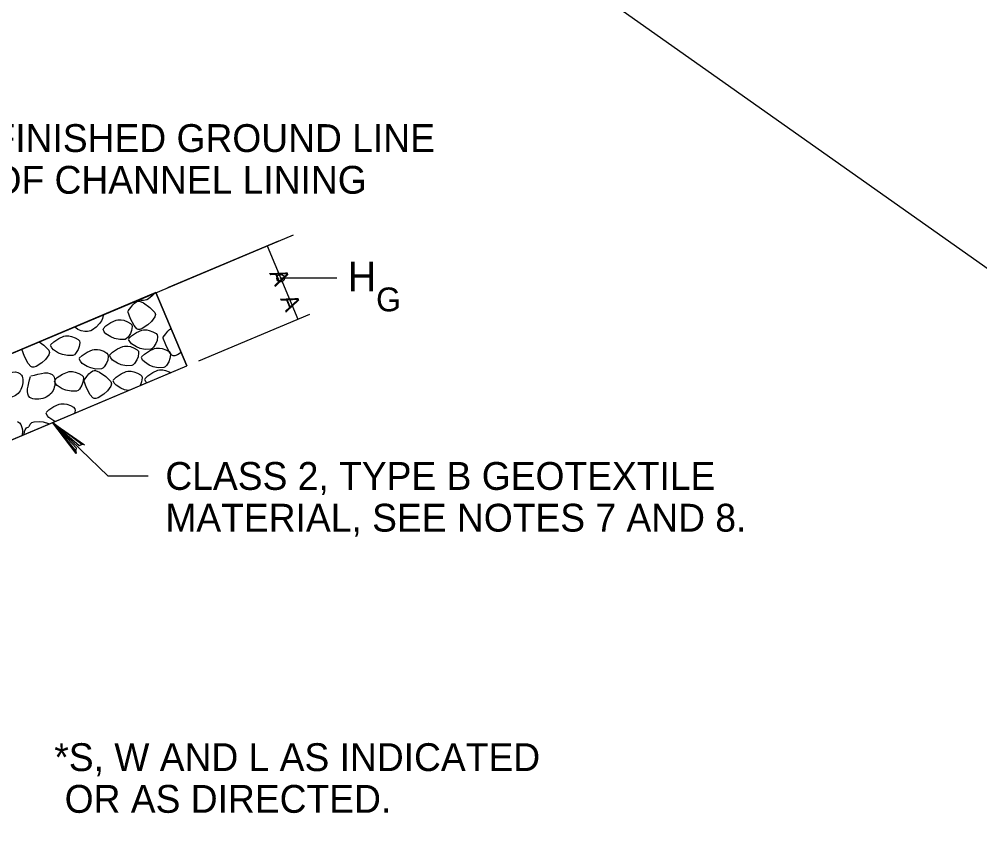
# Model space of a CAD drawing. Extents: x 3 to 3592, y -602 to 1171.
# Drawn here: x 2901.4 to 3022.2, y -317 to -213.3 of the extents above; entities that cross this region are included whole.
import ezdxf

# ---------------------------------------------------------------- set-up
doc = ezdxf.new("R2010")
doc.units = 0
for name, color, linetype in [('1', 7, 'Continuous'), ('2', 7, 'Continuous'), ('3', 7, 'Continuous')]:
    doc.layers.add(name, color=color, linetype=linetype)

msp = doc.modelspace()

# ---------------------------------------------------------------- linework, layer by layer
at = {"layer": '1'}
msp.add_line((2687.88, -7.81), (3528.88, -601.81), dxfattribs=at)
at = {"layer": '2'}
for p, q in [((2920.06, -247.05), (2934.04, -241.17)), ((2932.54, -241.8), (2936.42, -251.02)), ((2918.57, -247.68), (2922.45, -256.9)), ((2923.94, -256.27), (2937.92, -250.39))]:
    msp.add_line(p, q, dxfattribs=at)
for points in [[(2764.05, -240.41), (2826.97, -266.9), (2872.93, -266.9), (2935.85, -240.41)], [(2941.31, -245.86), (2934.25, -245.86)], [(2915.87, -249.01), (2916.18, -248.8)], [(2916.18, -248.8), (2916.33, -248.76)], [(2916.33, -248.76), (2916.48, -248.76)], [(2916.65, -248.67), (2916.35, -248.62)], [(2916.48, -248.76), (2917, -248.97)], [(2916.99, -248.66), (2916.65, -248.67)], [(2917.41, -248.57), (2916.99, -248.66)], [(2917.61, -248.46), (2917.41, -248.57)], [(2918.09, -248.09), (2917.61, -248.46)], [(2918.42, -247.75), (2918.09, -248.09)], [(2915.37, -250.96), (2915.03, -250.03)], [(2915.07, -249.97), (2915.4, -249.53)], [(2915.4, -249.53), (2915.66, -249.21)], [(2915.66, -249.21), (2915.87, -249.01)], [(2917, -248.97), (2917.81, -249.53)], [(2917.81, -249.53), (2918.44, -250.16)], [(2911.72, -251.23), (2911.48, -251.56)], [(2911.86, -250.92), (2911.72, -251.23)], [(2911.91, -250.55), (2911.86, -250.92)], [(2911.9, -250.49), (2911.91, -250.55)], [(2912.91, -251.44), (2913.56, -251.14)], [(2913.56, -251.14), (2913.77, -251.09)], [(2913.77, -251.09), (2914.19, -251.09)], [(2914.19, -251.09), (2914.52, -251.16)], [(2914.52, -251.16), (2914.98, -251.33)], [(2915.83, -251.83), (2915.37, -250.96)], [(2917.99, -251.32), (2917.54, -251.73)], [(2918.42, -250.74), (2917.99, -251.32)], [(2918.52, -250.44), (2918.42, -250.74)], [(2918.44, -250.16), (2918.52, -250.44)], [(2908.5, -252.1), (2908.43, -251.95)], [(2908.73, -252.32), (2908.5, -252.1)], [(2909.14, -252.49), (2908.73, -252.32)], [(2909.63, -252.57), (2909.14, -252.49)], [(2910.38, -252.47), (2909.96, -252.57)], [(2910.59, -252.36), (2910.38, -252.47)], [(2911.06, -252), (2910.59, -252.36)], [(2911.48, -251.56), (2911.06, -252)], [(2911.91, -252.21), (2912.28, -251.85)], [(2912.05, -252.59), (2911.91, -252.29)], [(2912.28, -251.85), (2912.91, -251.44)], [(2914.98, -251.33), (2915.38, -251.55)], [(2915.49, -252.43), (2915.35, -252.81)], [(2915.38, -251.55), (2915.52, -251.72)], [(2915.56, -251.95), (2915.49, -252.43)], [(2915.52, -251.72), (2915.56, -251.95)], [(2916.15, -252.21), (2915.83, -251.83)], [(2916.12, -252.69), (2916.77, -252.4)], [(2916.32, -252.32), (2916.15, -252.21)], [(2916.54, -252.31), (2916.32, -252.32)], [(2916.84, -252.2), (2916.54, -252.31)], [(2916.77, -252.4), (2916.98, -252.34)], [(2917.54, -251.73), (2916.84, -252.2)], [(2916.98, -252.34), (2917.4, -252.35)], [(2917.4, -252.35), (2917.72, -252.42)], [(2917.72, -252.42), (2918.19, -252.59)], [(2919.81, -252.84), (2920.08, -252.52)], [(2920.08, -252.52), (2920.28, -252.31)], [(2920.28, -252.31), (2920.46, -252.19)], [(2905.7, -253.88), (2906.33, -253.46)], [(2906.33, -253.46), (2906.98, -253.16)], [(2906.98, -253.16), (2907.19, -253.11)], [(2907.19, -253.11), (2907.61, -253.12)], [(2907.61, -253.12), (2907.93, -253.18)], [(2907.93, -253.18), (2908.4, -253.35)], [(2908.4, -253.35), (2908.8, -253.57)], [(2908.8, -253.57), (2908.94, -253.75)], [(2908.94, -253.75), (2908.98, -253.97)], [(2909.96, -252.57), (2909.63, -252.57)], [(2912.28, -252.85), (2912.05, -252.59)], [(2912.89, -253.25), (2912.28, -252.85)], [(2913.37, -253.43), (2912.89, -253.25)], [(2914.01, -253.57), (2913.37, -253.43)], [(2914.71, -253.55), (2914.01, -253.57)], [(2914.88, -253.46), (2914.71, -253.55)], [(2915.05, -253.29), (2914.88, -253.46)], [(2915.35, -252.81), (2915.05, -253.29)], [(2915.11, -253.47), (2915.49, -253.11)], [(2915.26, -253.84), (2915.11, -253.55)], [(2915.49, -253.11), (2916.12, -252.69)], [(2918.19, -252.59), (2918.59, -252.8)], [(2918.7, -253.68), (2918.56, -254.06)], [(2918.59, -252.8), (2918.73, -252.98)], [(2918.77, -253.2), (2918.7, -253.68)], [(2918.73, -252.98), (2918.77, -253.2)], [(2919.79, -254.26), (2919.44, -253.34)], [(2919.49, -253.28), (2919.81, -252.84)], [(2902.04, -255.71), (2901.69, -254.79)], [(2903.88, -253.87), (2904.48, -254.28)], [(2904.48, -254.28), (2905.11, -254.91)], [(2905.11, -254.91), (2905.18, -255.19)], [(2905.32, -254.23), (2905.7, -253.88)], [(2905.47, -254.61), (2905.32, -254.32)], [(2905.69, -254.87), (2905.47, -254.61)], [(2906.31, -255.27), (2905.69, -254.87)], [(2908.77, -254.83), (2908.46, -255.32)], [(2908.91, -254.45), (2908.77, -254.83)], [(2908.98, -253.97), (2908.91, -254.45)], [(2909.92, -255.16), (2910.57, -254.86)], [(2910.57, -254.86), (2910.78, -254.81)], [(2910.78, -254.81), (2911.2, -254.81)], [(2911.2, -254.81), (2911.52, -254.88)], [(2911.52, -254.88), (2911.99, -255.05)], [(2913.11, -255.16), (2913.74, -254.74)], [(2913.74, -254.74), (2914.39, -254.45)], [(2914.39, -254.45), (2914.61, -254.4)], [(2914.61, -254.4), (2915.02, -254.4)], [(2915.02, -254.4), (2915.35, -254.47)], [(2915.48, -254.1), (2915.26, -253.84)], [(2915.35, -254.47), (2915.82, -254.64)], [(2916.1, -254.5), (2915.48, -254.1)], [(2915.82, -254.64), (2916.21, -254.85)], [(2916.58, -254.69), (2916.1, -254.5)], [(2916.21, -254.85), (2916.35, -255.03)], [(2917.22, -254.82), (2916.58, -254.69)], [(2917.92, -254.8), (2917.22, -254.82)], [(2917.74, -254.99), (2918.39, -254.7)], [(2918.09, -254.71), (2917.92, -254.8)], [(2918.26, -254.55), (2918.09, -254.71)], [(2918.56, -254.06), (2918.26, -254.55)], [(2918.39, -254.7), (2918.61, -254.65)], [(2918.61, -254.65), (2919.02, -254.65)], [(2919.02, -254.65), (2919.35, -254.72)], [(2919.35, -254.72), (2919.82, -254.89)], [(2920.24, -255.13), (2919.79, -254.26)], [(2919.82, -254.89), (2920.21, -255.1)], [(2902.49, -256.58), (2902.04, -255.71)], [(2904.66, -256.08), (2904.21, -256.49)], [(2905.09, -255.5), (2904.66, -256.08)], [(2905.18, -255.19), (2905.09, -255.5)], [(2906.79, -255.45), (2906.31, -255.27)], [(2907.43, -255.59), (2906.79, -255.45)], [(2908.13, -255.57), (2907.43, -255.59)], [(2908.3, -255.48), (2908.13, -255.57)], [(2908.46, -255.32), (2908.3, -255.48)], [(2908.91, -255.93), (2909.29, -255.57)], [(2909.06, -256.31), (2908.91, -256.01)], [(2909.29, -255.57), (2909.92, -255.16)], [(2911.99, -255.05), (2912.39, -255.27)], [(2912.5, -256.15), (2912.36, -256.53)], [(2912.39, -255.27), (2912.53, -255.44)], [(2912.57, -255.67), (2912.5, -256.15)], [(2912.53, -255.44), (2912.57, -255.67)], [(2912.74, -255.52), (2913.11, -255.16)], [(2912.88, -255.89), (2912.74, -255.6)], [(2913.11, -256.15), (2912.88, -255.89)], [(2913.72, -256.56), (2913.11, -256.15)], [(2916.18, -256.11), (2915.88, -256.6)], [(2916.32, -255.73), (2916.18, -256.11)], [(2916.39, -255.25), (2916.32, -255.73)], [(2916.35, -255.03), (2916.39, -255.25)], [(2916.74, -255.77), (2917.11, -255.41)], [(2916.88, -256.15), (2916.74, -255.85)], [(2917.11, -256.4), (2916.88, -256.15)], [(2917.11, -255.41), (2917.74, -254.99)], [(2920.33, -255.98), (2920.18, -256.36)], [(2920.21, -255.1), (2920.35, -255.28)], [(2920.56, -255.52), (2920.24, -255.13)], [(2920.39, -255.5), (2920.33, -255.98)], [(2920.35, -255.28), (2920.39, -255.5)], [(2920.74, -255.62), (2920.56, -255.52)], [(2920.96, -255.62), (2920.74, -255.62)], [(2921.26, -255.5), (2920.96, -255.62)], [(2921.73, -255.19), (2921.26, -255.5)], [(2777.45, -256.9), (2824.95, -276.9), (2874.95, -276.9), (2922.45, -256.9)], [(2902.81, -256.96), (2902.49, -256.58)], [(2902.99, -257.07), (2902.81, -256.96)], [(2903.21, -257.06), (2902.99, -257.07)], [(2903.51, -256.95), (2903.21, -257.06)], [(2904.21, -256.49), (2903.51, -256.95)], [(2909.28, -256.57), (2909.06, -256.31)], [(2909.9, -256.97), (2909.28, -256.57)], [(2910.38, -257.15), (2909.9, -256.97)], [(2911.02, -257.29), (2910.38, -257.15)], [(2911.72, -257.27), (2911.02, -257.29)], [(2911.89, -257.18), (2911.72, -257.27)], [(2912.05, -257.01), (2911.89, -257.18)], [(2912.36, -256.53), (2912.05, -257.01)], [(2914.2, -256.74), (2913.72, -256.56)], [(2914.84, -256.87), (2914.2, -256.74)], [(2915.54, -256.85), (2914.84, -256.87)], [(2915.71, -256.77), (2915.54, -256.85)], [(2915.88, -256.6), (2915.71, -256.77)], [(2917.72, -256.81), (2917.11, -256.4)], [(2918.2, -256.99), (2917.72, -256.81)], [(2918.84, -257.12), (2918.2, -256.99)], [(2919.54, -257.1), (2918.84, -257.12)], [(2919.71, -257.02), (2919.54, -257.1)], [(2919.88, -256.85), (2919.71, -257.02)], [(2920.18, -256.36), (2919.88, -256.85)], [(2905.79, -258.73), (2906.16, -258.37)], [(2906.16, -258.37), (2906.79, -257.95)], [(2906.79, -257.95), (2907.44, -257.66)], [(2907.44, -257.66), (2907.66, -257.6)], [(2907.66, -257.6), (2908.07, -257.61)], [(2908.07, -257.61), (2908.4, -257.68)], [(2908.4, -257.68), (2908.87, -257.85)], [(2908.87, -257.85), (2909.26, -258.06)], [(2909.26, -258.06), (2909.4, -258.24)], [(2909.44, -258.46), (2909.37, -258.94)], [(2909.4, -258.24), (2909.44, -258.46)], [(2909.54, -258.67), (2909.86, -258.22)], [(2909.86, -258.22), (2910.13, -257.9)], [(2910.13, -257.9), (2910.33, -257.7)], [(2910.33, -257.7), (2910.64, -257.49)], [(2910.64, -257.49), (2910.8, -257.45)], [(2910.8, -257.45), (2910.95, -257.45)], [(2910.95, -257.45), (2911.46, -257.66)], [(2911.46, -257.66), (2912.28, -258.22)], [(2912.28, -258.22), (2912.91, -258.85)], [(2913.17, -258.68), (2913.54, -258.32)], [(2913.54, -258.32), (2914.17, -257.9)], [(2914.17, -257.9), (2914.82, -257.61)], [(2914.82, -257.61), (2915.03, -257.55)], [(2915.03, -257.55), (2915.45, -257.56)], [(2915.45, -257.56), (2915.78, -257.62)], [(2915.78, -257.62), (2916.24, -257.79)], [(2916.24, -257.79), (2916.64, -258.01)], [(2916.64, -258.01), (2916.78, -258.19)], [(2916.82, -258.41), (2916.75, -258.89)], [(2916.78, -258.19), (2916.82, -258.41)], [(2917.15, -258.51), (2917.53, -258.15)], [(2917.53, -258.15), (2918.16, -257.74)], [(2918.16, -257.74), (2918.81, -257.44)], [(2918.81, -257.44), (2919.02, -257.39)], [(2919.02, -257.39), (2919.44, -257.39)], [(2919.44, -257.39), (2919.76, -257.46)], [(2919.76, -257.46), (2920.23, -257.63)], [(2920.23, -257.63), (2920.44, -257.75)], [(2905.93, -259.1), (2905.79, -258.81)], [(2906.16, -259.36), (2905.93, -259.1)], [(2906.77, -259.76), (2906.16, -259.36)], [(2907.25, -259.95), (2906.77, -259.76)], [(2909.23, -259.32), (2908.93, -259.81)], [(2909.37, -258.94), (2909.23, -259.32)], [(2909.84, -259.65), (2909.49, -258.73)], [(2910.29, -260.52), (2909.84, -259.65)], [(2912.89, -259.44), (2912.46, -260.01)], [(2912.98, -259.13), (2912.89, -259.44)], [(2912.91, -258.85), (2912.98, -259.13)], [(2913.31, -259.05), (2913.17, -258.76)], [(2913.54, -259.31), (2913.31, -259.05)], [(2914.15, -259.71), (2913.54, -259.31)], [(2914.63, -259.89), (2914.15, -259.71)], [(2916.61, -259.27), (2916.53, -259.39)], [(2916.75, -258.89), (2916.61, -259.27)], [(2917.3, -258.89), (2917.15, -258.59)], [(2917.41, -259.02), (2917.3, -258.89)], [(2907.89, -260.08), (2907.25, -259.95)], [(2908.59, -260.06), (2907.89, -260.08)], [(2908.76, -259.97), (2908.59, -260.06)], [(2908.93, -259.81), (2908.76, -259.97)], [(2910.61, -260.9), (2910.29, -260.52)], [(2910.79, -261.01), (2910.61, -260.9)], [(2911.31, -260.89), (2911.01, -261)], [(2912.01, -260.43), (2911.31, -260.89)], [(2912.46, -260.01), (2912.01, -260.43)], [(2915.1, -259.99), (2914.63, -259.89)], [(2905.11, -262.4), (2905.74, -261.99)], [(2905.74, -261.99), (2906.39, -261.69)], [(2906.39, -261.69), (2906.61, -261.64)], [(2906.61, -261.64), (2907.02, -261.65)], [(2907.02, -261.65), (2907.35, -261.71)], [(2907.35, -261.71), (2907.82, -261.88)], [(2907.82, -261.88), (2908.21, -262.1)], [(2908.21, -262.1), (2908.35, -262.28)], [(2911.01, -261), (2910.79, -261.01)], [(2904.74, -262.76), (2905.11, -262.4)], [(2904.88, -263.14), (2904.74, -262.85)], [(2905.11, -263.4), (2904.88, -263.14)], [(2905.72, -263.8), (2905.11, -263.4)], [(2908.39, -262.5), (2908.34, -262.84)], [(2908.35, -262.28), (2908.39, -262.5)], [(2901.14, -263.9), (2901.4, -264.07)], [(2901.4, -264.07), (2901.56, -264.26)], [(2901.56, -264.26), (2901.7, -264.62)], [(2902.3, -264.67), (2902.57, -264.57)], [(2902.62, -264.51), (2902.73, -264.21)], [(2902.73, -264.21), (2902.97, -264.02)], [(2902.97, -264.02), (2903.26, -263.92)], [(2903.26, -263.92), (2903.89, -263.87)], [(2903.89, -263.87), (2904.39, -263.93)], [(2904.39, -263.93), (2905.06, -264.15)], [(2905.06, -264.15), (2905.13, -264.19)], [(2917.57, -270.75), (2912.57, -270.75), (2905.61, -264.04)], [(2908.48, -267.6), (2908.59, -267.25), (2905.61, -264.04), (2908.48, -267.6), (2908.51, -267.9), (2905.61, -264.04), (2908.9, -266.91), (2909.24, -266.79), (2905.61, -264.04), (2909.57, -266.81), (2909.24, -266.79)], [(2905.9, -263.87), (2905.72, -263.8)], [(2901.72, -265.56), (2901.68, -265.64)], [(2901.7, -264.62), (2901.76, -264.95)], [(2901.77, -265.19), (2901.72, -265.56)], [(2901.76, -264.95), (2901.77, -265.19)], [(2901.97, -265.51), (2902.03, -265.15)], [(2901.97, -265.52), (2901.97, -265.51)], [(2902.03, -265.15), (2902.11, -264.92)], [(2902.11, -264.92), (2902.3, -264.67)]]:
    msp.add_lwpolyline(points, dxfattribs=at)
msp.add_lwpolyline([(2918.57, -247.68), (2894.82, -257.68), (2898.7, -266.9), (2922.45, -256.9)], close=True, dxfattribs=at)
for radius in [0.479, 0.0223]:
    msp.add_circle((2934.25, -245.86), radius, dxfattribs=at)
for points in [[(2898.78, -258.04), (2901.65, -258.04), (2901.67, -259.66), (2900.54, -260.79), (2898.68, -260.75), (2898.74, -258.1)], [(2902.82, -258.16), (2905.69, -258.16), (2905.71, -259.77), (2904.58, -260.9), (2902.72, -260.86), (2902.78, -258.22)]]:
    msp.add_spline(points, degree=3, dxfattribs=at)

# ---------------------------------------------------------------- texts
for p in [(2932.8, -245.22), (2934.16, -248.44)]:
    msp.add_text('A', height=2.17, rotation=292.8335, dxfattribs=at).set_placement(p)
at = {"layer": '3'}
for s, height, p in [('FINISHED GROUND LINE', 3.5, (2898.01, -229.99)), ('OF CHANNEL LINING', 3.5, (2898.01, -235.24)), ('H', 3.75, (2942.67, -247.52)), ('G', 3, (2946.26, -250.03)), ('CLASS 2, TYPE B GEOTEXTILE', 3.5, (2919.75, -272.48)), ('MATERIAL, SEE NOTES 7 AND 8.', 3.5, (2919.75, -277.73)), ('*S, W AND L AS INDICATED', 3.5, (2905.78, -307.84)), (' OR AS DIRECTED.', 3.5, (2905.78, -313.09))]:
    msp.add_text(s, height=height, dxfattribs=at).set_placement(p)

doc.saveas('drawing.dxf')
